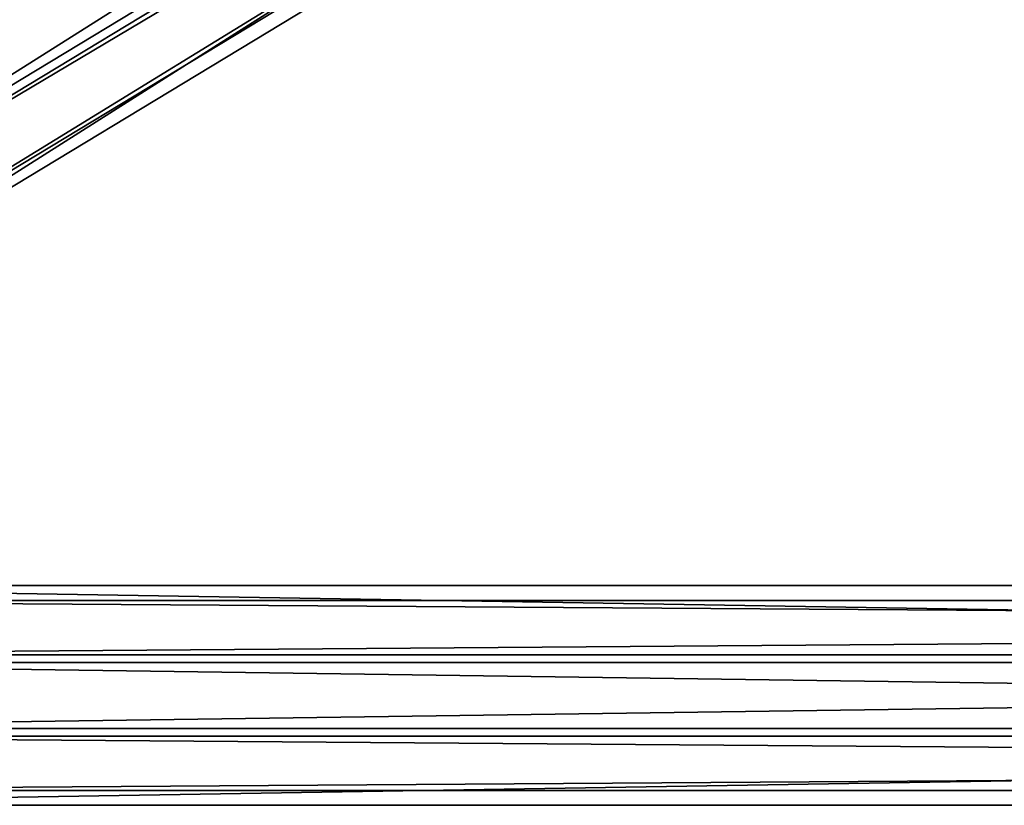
# Model space of a CAD drawing. Header units: millimetres. Extents: x 60485 to 71303, y 100 to 16900.
# Tile 417 of 656: x 68612 to 68863, y 6772 to 6972. Entities that reach past the tile are written whole.
import ezdxf

# ---------------------------------------------------------------- set-up
doc = ezdxf.new("R2010")
doc.units = ezdxf.units.MM
doc.layers.add('3', color=7, linetype='Continuous')
doc.layers.add('4', color=7, linetype='Continuous')

msp = doc.modelspace()

# ---------------------------------------------------------------- meshes
at = {"layer": '3', "color": 91}
mesh = msp.add_polyface(dxfattribs=at)
corners = [(70790.52, 8333.78, 5437.95), (70819.36, 8290.13, 5424.6), (68509.33, 6894.17, 4997.81), (68480.49, 6937.82, 5011.16), (70819.36, 8268.49, 5495.37), (68509.33, 6872.53, 5068.58), (70790.52, 8312.15, 5508.72), (68480.49, 6916.18, 5081.93), (70788.91, 8337.09, 5435.82), (70788.91, 8313.7, 5512.33), (68478.89, 6917.73, 5085.54), (68478.89, 6941.12, 5009.03), (70820.97, 8265.19, 5497.5), (68510.94, 6869.23, 5070.71), (70820.97, 8288.58, 5420.99), (68510.94, 6892.62, 4994.2)]
mesh.append_faces([[corners[k] for k in face] for face in [(0, 2, 3, 3), (1, 5, 2, 2), (4, 7, 5, 5), (6, 3, 7, 7), (8, 10, 11, 11), (9, 13, 10, 10), (12, 15, 13, 13), (14, 11, 15, 15)]], dxfattribs={"vtx0": -1, "color": 91})
mesh.append_faces([[corners[k] for k in face] for face in [(9, 6, 12, 12), (6, 8, 0, 0), (0, 8, 1, 1), (12, 4, 14, 14), (4, 12, 6, 6), (14, 1, 8, 8), (3, 10, 7, 7), (15, 2, 13, 13)]], dxfattribs={"vtx0": -1, "vtx1": -1, "color": 91})
mesh.append_faces([[corners[k] for k in face] for face in [(6, 9, 8, 8), (14, 4, 1, 1), (11, 3, 2, 2), (3, 11, 10, 10), (7, 10, 13, 13), (2, 15, 11, 11), (13, 2, 5, 5), (13, 5, 7, 7)]], dxfattribs={"vtx0": -1, "vtx2": -1, "vtx3": -1, "color": 91})
mesh.append_faces([[corners[k] for k in face] for face in [(0, 1, 2, 2), (1, 4, 5, 5), (4, 6, 7, 7), (6, 0, 3, 3), (8, 9, 10, 10), (9, 12, 13, 13), (12, 14, 15, 15), (14, 8, 11, 11)]], dxfattribs={"vtx2": -1, "vtx3": -1, "color": 91})
at = {"layer": '4', "color": 171}
mesh = msp.add_polyface(dxfattribs=at)
corners = [(70812, 6824.15, 4986.87), (70812, 6791.64, 4976.93), (68488, 6791.64, 4976.93), (68488, 6824.15, 4986.87), (70812, 6775.85, 5028.57), (68488, 6775.85, 5028.57), (70812, 6808.36, 5038.51), (68488, 6808.36, 5038.51), (70812, 6827.9, 4984.87), (70812, 6810.35, 5042.25), (68488, 6810.35, 5042.25), (68488, 6827.9, 4984.87), (70812, 6772.1, 5030.56), (68488, 6772.1, 5030.56), (70812, 6789.65, 4973.18), (68488, 6789.65, 4973.18)]
mesh.append_faces([[corners[k] for k in face] for face in [(0, 2, 3, 3), (1, 5, 2, 2), (4, 7, 5, 5), (6, 3, 7, 7), (8, 10, 11, 11), (9, 13, 10, 10), (12, 15, 13, 13), (14, 11, 15, 15)]], dxfattribs={"vtx0": -1, "color": 171})
mesh.append_faces([[corners[k] for k in face] for face in [(6, 8, 0, 0), (0, 8, 1, 1), (12, 4, 14, 14), (14, 1, 8, 8), (11, 3, 15, 15), (3, 10, 7, 7), (7, 10, 5, 5), (15, 2, 13, 13), (2, 15, 3, 3), (13, 5, 10, 10)]], dxfattribs={"vtx0": -1, "vtx1": -1, "color": 171})
mesh.append_faces([[corners[k] for k in face] for face in [(9, 6, 4, 4), (6, 9, 8, 8), (4, 12, 9, 9), (14, 4, 1, 1), (3, 11, 10, 10), (13, 2, 5, 5)]], dxfattribs={"vtx0": -1, "vtx2": -1, "vtx3": -1, "color": 171})
mesh.append_faces([[corners[k] for k in face] for face in [(0, 1, 2, 2), (1, 4, 5, 5), (4, 6, 7, 7), (6, 0, 3, 3), (8, 9, 10, 10), (9, 12, 13, 13), (12, 14, 15, 15), (14, 8, 11, 11)]], dxfattribs={"vtx2": -1, "vtx3": -1, "color": 171})

doc.saveas('drawing.dxf')
